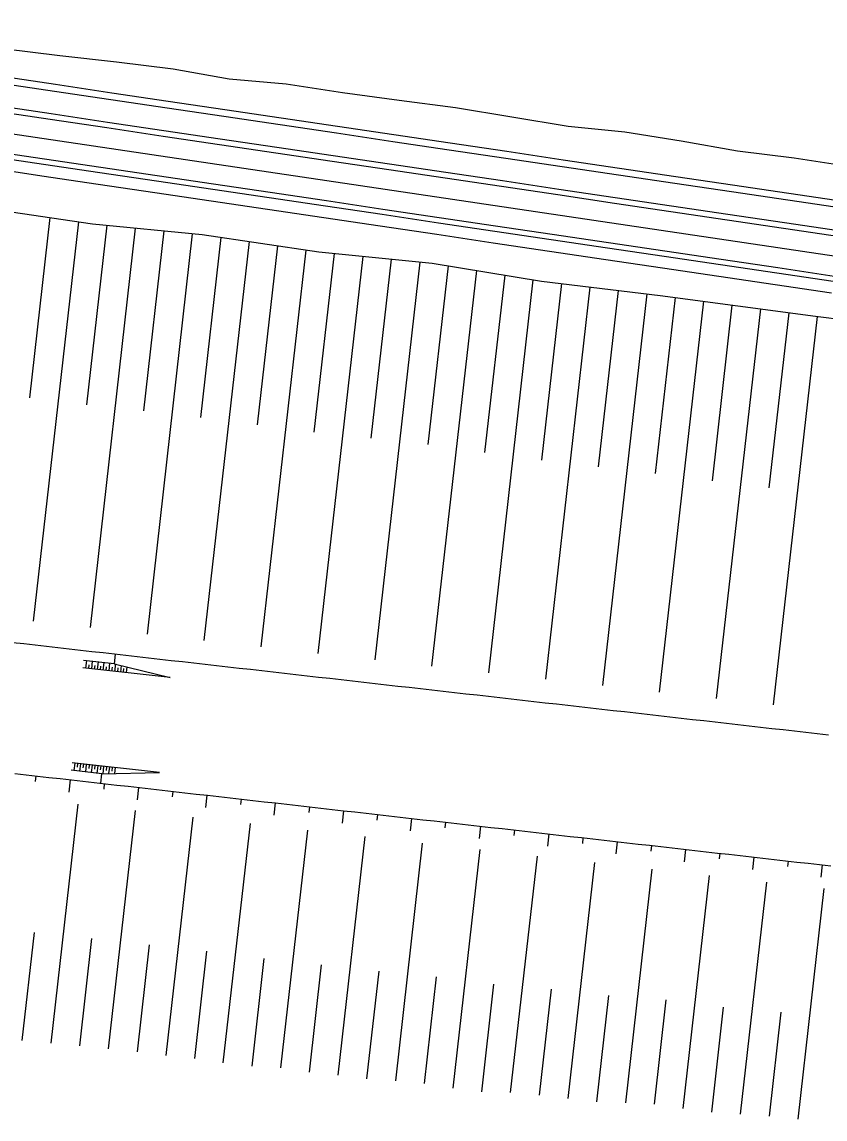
# Model space of a CAD drawing. Extents: x -552278 to -547230, y -1151007 to -1148251.
# Drawn here: x -551834.3 to -551763.9, y -1148653.2 to -1148557 of the extents above; entities that cross this region are included whole.
import ezdxf

# ---------------------------------------------------------------- set-up
doc = ezdxf.new("R2010")
doc.units = 0
doc.layers.add('u_trat navrh', color=7, linetype='Continuous')

msp = doc.modelspace()

# ---------------------------------------------------------------- linework, layer by layer
at = {"layer": 'u_trat navrh'}
for p, q in [((-551831.822, -1148574.206), (-551833.61, -1148590.002)), ((-551829.336, -1148574.575), (-551833.3, -1148609.59)), ((-551826.843, -1148574.881), (-551828.626, -1148590.628)), ((-551824.343, -1148575.126), (-551828.308, -1148610.156)), ((-551821.842, -1148575.37), (-551823.628, -1148591.151)), ((-551819.341, -1148575.614), (-551823.315, -1148610.721)), ((-551816.851, -1148575.94), (-551818.637, -1148591.718)), ((-551814.365, -1148576.309), (-551818.325, -1148611.286)), ((-551811.88, -1148576.678), (-551813.657, -1148592.378)), ((-551809.395, -1148577.047), (-551813.334, -1148611.851)), ((-551806.901, -1148577.352), (-551808.673, -1148593.003)), ((-551804.401, -1148577.602), (-551808.342, -1148612.416)), ((-551801.901, -1148577.852), (-551803.676, -1148593.533)), ((-551799.401, -1148578.102), (-551803.349, -1148612.981)), ((-551796.913, -1148578.439), (-551798.687, -1148594.11)), ((-551794.433, -1148578.844), (-551798.361, -1148613.545)), ((-551791.953, -1148579.249), (-551793.715, -1148594.809)), ((-551789.473, -1148579.654), (-551793.374, -1148614.11)), ((-551786.983, -1148579.987), (-551788.736, -1148595.469)), ((-551784.489, -1148580.289), (-551788.382, -1148614.675)), ((-551781.995, -1148580.592), (-551783.746, -1148596.056)), ((-551779.501, -1148580.894), (-551783.389, -1148615.24)), ((-551777.008, -1148581.213), (-551778.756, -1148596.652)), ((-551774.518, -1148581.545), (-551778.396, -1148615.805)), ((-551772.027, -1148581.878), (-551773.77, -1148597.272)), ((-551769.537, -1148582.21), (-551773.404, -1148616.371)), ((-551767.047, -1148582.542), (-551768.784, -1148597.892)), ((-551764.556, -1148582.874), (-551768.412, -1148616.936)), ((-551826.098, -1148612.487), (-551826.19, -1148613.319)), ((-551821.292, -1148614.525), (-551828.952, -1148613.683)), ((-551826.19, -1148613.319), (-551828.879, -1148613.023)), ((-551828.627, -1148613.05), (-551828.699, -1148613.71)), ((-551828.41, -1148613.412), (-551828.445, -1148613.738)), ((-551828.119, -1148613.106), (-551828.192, -1148613.766)), ((-551827.902, -1148613.468), (-551827.938, -1148613.794)), ((-551827.611, -1148613.162), (-551827.684, -1148613.822)), ((-551827.394, -1148613.524), (-551827.43, -1148613.85)), ((-551827.104, -1148613.218), (-551827.176, -1148613.878)), ((-551826.887, -1148613.58), (-551826.922, -1148613.906)), ((-551826.596, -1148613.274), (-551826.669, -1148613.934)), ((-551826.379, -1148613.636), (-551826.415, -1148613.962)), ((-551826.19, -1148613.319), (-551821.292, -1148614.525)), ((-551826.088, -1148613.33), (-551826.161, -1148613.99)), ((-551825.871, -1148613.692), (-551825.907, -1148614.018)), ((-551825.589, -1148613.466), (-551825.653, -1148614.046)), ((-551825.363, -1148613.748), (-551825.399, -1148614.073)), ((-551825.089, -1148613.59), (-551825.145, -1148614.101)), ((-551822.224, -1148622.869), (-551829.88, -1148622.002)), ((-551829.703, -1148622.691), (-551829.628, -1148622.031)), ((-551829.411, -1148622.385), (-551829.374, -1148622.06)), ((-551829.195, -1148622.748), (-551829.12, -1148622.088)), ((-551828.903, -1148622.443), (-551828.867, -1148622.117)), ((-551828.688, -1148622.806), (-551828.613, -1148622.146)), ((-551828.396, -1148622.5), (-551828.359, -1148622.175)), ((-551828.18, -1148622.863), (-551828.105, -1148622.203)), ((-551827.888, -1148622.558), (-551827.852, -1148622.232)), ((-551827.673, -1148622.92), (-551827.598, -1148622.261)), ((-551827.381, -1148622.615), (-551827.344, -1148622.289)), ((-551827.165, -1148622.978), (-551827.09, -1148622.318)), ((-551826.873, -1148622.673), (-551826.837, -1148622.347)), ((-551826.648, -1148622.954), (-551826.583, -1148622.376)), ((-551826.366, -1148622.73), (-551826.329, -1148622.404)), ((-551826.133, -1148622.945), (-551826.075, -1148622.433)), ((-551833.054, -1148623.153), (-551833.109, -1148623.639)), ((-551827.267, -1148622.966), (-551829.955, -1148622.662)), ((-551827.361, -1148623.798), (-551827.267, -1148622.966)), ((-551827.267, -1148622.966), (-551822.224, -1148622.869)), ((-551830.056, -1148623.492), (-551830.178, -1148624.572)), ((-551827.058, -1148623.831), (-551827.113, -1148624.317)), ((-551824.06, -1148624.171), (-551824.182, -1148625.25)), ((-551821.062, -1148624.51), (-551821.117, -1148624.996)), ((-551818.064, -1148624.849), (-551818.186, -1148625.929)), ((-551815.066, -1148625.189), (-551815.121, -1148625.675)), ((-551831.731, -1148646.593), (-551829.358, -1148625.633)), ((-551826.683, -1148647.083), (-551824.32, -1148626.203)), ((-551812.068, -1148625.528), (-551812.19, -1148626.608)), ((-551809.07, -1148625.868), (-551809.125, -1148626.353)), ((-551806.078, -1148626.206), (-551806.2, -1148627.286)), ((-551821.648, -1148647.679), (-551819.282, -1148626.773)), ((-551803.097, -1148626.544), (-551803.152, -1148627.03)), ((-551800.116, -1148626.881), (-551800.238, -1148627.961)), ((-551797.135, -1148627.219), (-551797.19, -1148627.704)), ((-551816.623, -1148648.324), (-551814.248, -1148627.343)), ((-551811.576, -1148648.757), (-551809.216, -1148627.913)), ((-551794.081, -1148627.564), (-551794.203, -1148628.644)), ((-551791.083, -1148627.904), (-551791.138, -1148628.39)), ((-551788.085, -1148628.243), (-551788.207, -1148629.323)), ((-551806.551, -1148649.403), (-551804.183, -1148628.482)), ((-551801.505, -1148649.881), (-551799.148, -1148629.052)), ((-551785.087, -1148628.582), (-551785.142, -1148629.068)), ((-551782.089, -1148628.922), (-551782.211, -1148630.001)), ((-551796.482, -1148650.529), (-551794.115, -1148629.622)), ((-551791.436, -1148650.915), (-551789.09, -1148630.191)), ((-551779.091, -1148629.261), (-551779.146, -1148629.747)), ((-551776.093, -1148629.601), (-551776.215, -1148630.68)), ((-551773.095, -1148629.94), (-551773.15, -1148630.426)), ((-551786.394, -1148651.444), (-551784.053, -1148630.761)), ((-551770.097, -1148630.279), (-551770.22, -1148631.359)), ((-551767.1, -1148630.619), (-551767.155, -1148631.104)), ((-551764.102, -1148630.958), (-551764.224, -1148632.038)), ((-551781.345, -1148651.831), (-551779.024, -1148631.33)), ((-551776.31, -1148652.313), (-551773.999, -1148631.899)), ((-551771.267, -1148652.804), (-551768.965, -1148632.469)), ((-551766.216, -1148653.243), (-551763.929, -1148633.039)), ((-551834.254, -1148646.348), (-551833.185, -1148636.898)), ((-551829.206, -1148646.831), (-551828.141, -1148637.42)), ((-551824.163, -1148647.359), (-551823.1, -1148637.967)), ((-551819.126, -1148647.928), (-551818.063, -1148638.537)), ((-551814.104, -1148648.616), (-551813.035, -1148639.172)), ((-551809.072, -1148649.141), (-551808.005, -1148639.716)), ((-551804.034, -1148649.709), (-551802.967, -1148640.286)), ((-551798.984, -1148650.123), (-551797.926, -1148640.769)), ((-551793.968, -1148650.851), (-551792.901, -1148641.426)), ((-551788.911, -1148651.137), (-551787.859, -1148641.84)), ((-551783.875, -1148651.73), (-551782.822, -1148642.422)), ((-551778.819, -1148651.95), (-551777.783, -1148642.799)), ((-551773.798, -1148652.651), (-551772.755, -1148643.441)), ((-551768.739, -1148652.987), (-551767.708, -1148643.882))]:
    msp.add_line(p, q, dxfattribs=at)
for points in [[(-551901.207, -1148557.049), (-551661.185, -1148592.682)], [(-551835.93, -1148559.377), (-551830.968, -1148560.002), (-551825.995, -1148560.549), (-551821.031, -1148561.162), (-551816.105, -1148562.026), (-551811.118, -1148562.484), (-551806.175, -1148563.239), (-551801.218, -1148563.9), (-551796.262, -1148564.561), (-551791.325, -1148565.36), (-551786.393, -1148566.183), (-551781.412, -1148566.682), (-551776.475, -1148567.475), (-551771.55, -1148568.347), (-551766.585, -1148568.957), (-551761.643, -1148569.716)], [(-551936.809, -1148561.205), (-551920.657, -1148562.726), (-551907.273, -1148564.512), (-551897.29, -1148565.224), (-551877.669, -1148568.137), (-551862.636, -1148570.259), (-551851.625, -1148571.646), (-551837.822, -1148573.315), (-551828.104, -1148574.758), (-551818.468, -1148575.7), (-551808.25, -1148577.217), (-551798.309, -1148578.211), (-551788.737, -1148579.774), (-551778.313, -1148581.039), (-551764.703, -1148582.855), (-551750.806, -1148584.608)], [(-551836.288, -1148561.783), (-551831.342, -1148562.518), (-551826.396, -1148563.252), (-551821.45, -1148563.986), (-551816.504, -1148564.72), (-551811.559, -1148565.455), (-551806.613, -1148566.189), (-551801.667, -1148566.923), (-551796.721, -1148567.657), (-551791.776, -1148568.392), (-551786.83, -1148569.126), (-551781.884, -1148569.86), (-551776.938, -1148570.594), (-551771.992, -1148571.329), (-551767.047, -1148572.063), (-551762.101, -1148572.797)], [(-551836.376, -1148562.377), (-551831.43, -1148563.111), (-551826.484, -1148563.845), (-551821.538, -1148564.58), (-551816.593, -1148565.314), (-551811.647, -1148566.048), (-551806.701, -1148566.782), (-551801.755, -1148567.517), (-551796.809, -1148568.251), (-551791.864, -1148568.985), (-551786.918, -1148569.719), (-551781.972, -1148570.454), (-551777.026, -1148571.188), (-551772.08, -1148571.922), (-551767.135, -1148572.656), (-551762.189, -1148573.39)], [(-551836.669, -1148564.355), (-551831.724, -1148565.089), (-551826.778, -1148565.824), (-551821.832, -1148566.558), (-551816.886, -1148567.292), (-551811.94, -1148568.026), (-551806.995, -1148568.761), (-551802.049, -1148569.495), (-551797.103, -1148570.229), (-551792.157, -1148570.963), (-551787.212, -1148571.698), (-551782.266, -1148572.432), (-551777.32, -1148573.166), (-551772.374, -1148573.9), (-551767.428, -1148574.635), (-551762.483, -1148575.369)], [(-551836.743, -1148564.85), (-551831.797, -1148565.584), (-551826.851, -1148566.318), (-551821.906, -1148567.052), (-551816.96, -1148567.787), (-551812.014, -1148568.521), (-551807.068, -1148569.255), (-551802.122, -1148569.989), (-551797.177, -1148570.724), (-551792.231, -1148571.458), (-551787.285, -1148572.192), (-551782.339, -1148572.926), (-551777.393, -1148573.661), (-551772.448, -1148574.395), (-551767.502, -1148575.129), (-551762.556, -1148575.863)], [(-551837.257, -1148568.312), (-551832.311, -1148569.046), (-551827.365, -1148569.78), (-551822.419, -1148570.515), (-551817.474, -1148571.249), (-551812.528, -1148571.983), (-551807.582, -1148572.717), (-551802.636, -1148573.451), (-551797.69, -1148574.186), (-551792.745, -1148574.92), (-551787.799, -1148575.654), (-551782.853, -1148576.388), (-551777.907, -1148577.123), (-551772.962, -1148577.857), (-551768.016, -1148578.591), (-551763.07, -1148579.325)], [(-551763.143, -1148579.82), (-551768.089, -1148579.086), (-551773.035, -1148578.352), (-551777.981, -1148577.617), (-551782.927, -1148576.883), (-551787.872, -1148576.149), (-551792.818, -1148575.415), (-551797.764, -1148574.68), (-551802.71, -1148573.946), (-551807.656, -1148573.212), (-551812.601, -1148572.478), (-551817.547, -1148571.743), (-551822.493, -1148571.009), (-551827.439, -1148570.275), (-551832.384, -1148569.541), (-551837.33, -1148568.806)], [(-551837.477, -1148569.796), (-551832.531, -1148570.53), (-551827.586, -1148571.264), (-551822.64, -1148571.998), (-551817.694, -1148572.733), (-551812.748, -1148573.467), (-551807.802, -1148574.201), (-551802.857, -1148574.935), (-551797.911, -1148575.669), (-551792.965, -1148576.404), (-551788.019, -1148577.138), (-551783.073, -1148577.872), (-551778.128, -1148578.606), (-551773.182, -1148579.341), (-551768.236, -1148580.075), (-551763.29, -1148580.809)], [(-551835.094, -1148611.449), (-551834.101, -1148611.561), (-551833.107, -1148611.674), (-551832.113, -1148611.786), (-551831.12, -1148611.899), (-551830.126, -1148612.011), (-551829.132, -1148612.124), (-551828.139, -1148612.236), (-551827.145, -1148612.349), (-551826.151, -1148612.461), (-551825.158, -1148612.574), (-551824.164, -1148612.686), (-551823.17, -1148612.799), (-551822.177, -1148612.911), (-551821.183, -1148613.024), (-551820.189, -1148613.136), (-551819.196, -1148613.249), (-551818.202, -1148613.361), (-551817.208, -1148613.474), (-551816.215, -1148613.586), (-551815.221, -1148613.698), (-551814.227, -1148613.811), (-551813.234, -1148613.923), (-551812.24, -1148614.036), (-551811.247, -1148614.148), (-551810.253, -1148614.261), (-551809.259, -1148614.373), (-551808.266, -1148614.486), (-551807.272, -1148614.598), (-551806.278, -1148614.711), (-551805.285, -1148614.823), (-551804.291, -1148614.936), (-551803.297, -1148615.048), (-551802.304, -1148615.161), (-551801.31, -1148615.273), (-551800.316, -1148615.386), (-551799.323, -1148615.498), (-551798.329, -1148615.611), (-551797.335, -1148615.723), (-551796.342, -1148615.836), (-551795.348, -1148615.948), (-551794.354, -1148616.061), (-551793.361, -1148616.173), (-551792.367, -1148616.286), (-551791.373, -1148616.398), (-551790.38, -1148616.51), (-551789.386, -1148616.623), (-551788.392, -1148616.735), (-551787.399, -1148616.848), (-551786.405, -1148616.96), (-551785.412, -1148617.073), (-551784.418, -1148617.185), (-551783.424, -1148617.298), (-551782.431, -1148617.41), (-551781.437, -1148617.523), (-551780.443, -1148617.635), (-551779.45, -1148617.748), (-551778.456, -1148617.86), (-551777.462, -1148617.973), (-551776.469, -1148618.085), (-551775.475, -1148618.198), (-551774.481, -1148618.31), (-551773.488, -1148618.423), (-551772.494, -1148618.535), (-551771.5, -1148618.648), (-551770.507, -1148618.76), (-551769.513, -1148618.873), (-551768.519, -1148618.985), (-551767.526, -1148619.098), (-551766.532, -1148619.21), (-551765.538, -1148619.322), (-551764.545, -1148619.435), (-551763.551, -1148619.547)], [(-551834.894, -1148622.944), (-551833.9, -1148623.057), (-551832.907, -1148623.169), (-551831.913, -1148623.282), (-551830.92, -1148623.394), (-551829.926, -1148623.507), (-551828.932, -1148623.619), (-551827.939, -1148623.732), (-551826.945, -1148623.844), (-551825.951, -1148623.957), (-551824.958, -1148624.069), (-551823.964, -1148624.182), (-551822.97, -1148624.294), (-551821.977, -1148624.407), (-551820.983, -1148624.519), (-551819.989, -1148624.632), (-551818.996, -1148624.744), (-551818.002, -1148624.857), (-551817.008, -1148624.969), (-551816.015, -1148625.081), (-551815.021, -1148625.194), (-551814.027, -1148625.306), (-551813.034, -1148625.419), (-551812.04, -1148625.531), (-551811.046, -1148625.644), (-551810.053, -1148625.756), (-551809.059, -1148625.869), (-551808.065, -1148625.981), (-551807.072, -1148626.094), (-551806.078, -1148626.206), (-551805.085, -1148626.319), (-551804.091, -1148626.431), (-551803.097, -1148626.544), (-551802.104, -1148626.656), (-551801.11, -1148626.769), (-551800.116, -1148626.881), (-551799.123, -1148626.994), (-551798.129, -1148627.106), (-551797.135, -1148627.219), (-551796.142, -1148627.331), (-551795.148, -1148627.444), (-551794.154, -1148627.556), (-551793.161, -1148627.669), (-551792.167, -1148627.781), (-551791.173, -1148627.893), (-551790.18, -1148628.006), (-551789.186, -1148628.118), (-551788.192, -1148628.231), (-551787.199, -1148628.343), (-551786.205, -1148628.456), (-551785.211, -1148628.568), (-551784.218, -1148628.681), (-551783.224, -1148628.793), (-551782.23, -1148628.906), (-551781.237, -1148629.018), (-551780.243, -1148629.131), (-551779.25, -1148629.243), (-551778.256, -1148629.356), (-551777.262, -1148629.468), (-551776.269, -1148629.581), (-551775.275, -1148629.693), (-551774.281, -1148629.806), (-551773.288, -1148629.918), (-551772.294, -1148630.031), (-551771.3, -1148630.143), (-551770.307, -1148630.256), (-551769.313, -1148630.368), (-551768.319, -1148630.481), (-551767.326, -1148630.593), (-551766.332, -1148630.705), (-551765.338, -1148630.818), (-551764.345, -1148630.93), (-551763.351, -1148631.043)]]:
    msp.add_lwpolyline(points, dxfattribs=at)

doc.saveas('drawing.dxf')
